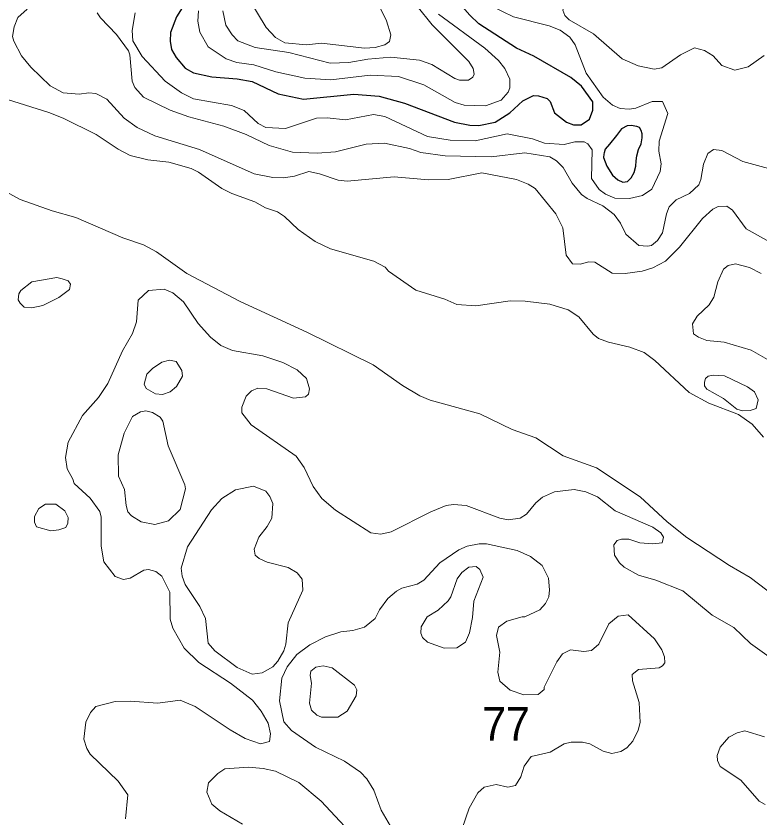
# Model space of a CAD drawing. Extents: x 673.6 to 698.9, y 7012 to 7040.1.
# Drawn here: x 680.834 to 682.608, y 7024.299 to 7026.21 of the extents above; entities that cross this region are included whole.
import ezdxf

# ---------------------------------------------------------------- set-up
doc = ezdxf.new("R2010")
doc.units = 0
doc.header["$LTSCALE"] = 0.032
doc.layers.add('1', color=7, linetype='Continuous', lineweight=25)
doc.layers.add('2', color=7, linetype='Continuous', lineweight=13)
doc.layers.add('21', color=7, linetype='Continuous')

msp = doc.modelspace()

# ---------------------------------------------------------------- linework, layer by layer
at = {"layer": '1'}
for points in [[(682.0689, 7026.115), (682.0272, 7026.1341), (681.9375, 7026.1919), (681.916, 7026.2125), (681.8371, 7026.3023), (681.8142, 7026.338)], [(681.254, 7026.2686), (681.2165, 7026.2082), (681.2027, 7026.1712), (681.2017, 7026.1503), (681.205, 7026.1309), (681.216, 7026.1117), (681.2377, 7026.0859), (681.2571, 7026.0751), (681.3012, 7026.0654), (681.3614, 7026.0611), (681.3972, 7026.0547), (681.4589, 7026.0254), (681.5193, 7026.0126), (681.6392, 7026.024), (681.7001, 7026.0192), (681.76, 7026.0025), (681.8795, 7025.9577), (681.9158, 7025.9502), (681.9375, 7025.9493), (681.9768, 7025.9576), (682.0113, 7025.9795), (682.0422, 7026.0081), (682.0682, 7026.0214), (682.0801, 7026.0207), (682.1004, 7026.0136), (682.1077, 7026.0069), (682.1182, 7025.9794), (682.1463, 7025.9574), (682.1632, 7025.9511), (682.1816, 7025.951), (682.2017, 7025.9644), (682.2097, 7025.9864), (682.2091, 7026.0064), (682.1822, 7026.0434), (682.1566, 7026.0644), (682.0689, 7026.115)]]:
    msp.add_lwpolyline(points, dxfattribs=at)
msp.add_lwpolyline([(682.235, 7025.8735), (682.243, 7025.8527), (682.2563, 7025.831), (682.2687, 7025.8199), (682.2812, 7025.8146), (682.2918, 7025.8159), (682.3007, 7025.8247), (682.3078, 7025.8372), (682.3122, 7025.8527), (682.3131, 7025.8651), (682.3144, 7025.8771), (682.3184, 7025.8922), (682.3246, 7025.9063), (682.3268, 7025.9205), (682.3268, 7025.9294), (682.3246, 7025.9374), (682.3206, 7025.9445), (682.314, 7025.9471), (682.3007, 7025.9494), (682.2914, 7025.9485), (682.278, 7025.9418), (682.2656, 7025.9254), (682.2488, 7025.9055), (682.239, 7025.893), (682.2364, 7025.8846), (682.2355, 7025.8811)], close=True, dxfattribs=at)
at = {"layer": '2'}
for points in [[(681.3274, 7026.2226), (681.3347, 7026.1888), (681.3493, 7026.1657), (681.3626, 7026.1516), (681.4043, 7026.1354), (681.4848, 7026.1235), (681.5834, 7026.0981), (681.6278, 7026.0996), (681.6733, 7026.1079), (681.7276, 7026.1127), (681.7964, 7026.1052), (681.8254, 7026.0947), (681.88, 7026.0617), (681.8915, 7026.0577), (681.9129, 7026.0577), (681.9229, 7026.0651), (681.9265, 7026.0721), (681.9237, 7026.0858), (681.9137, 7026.1019), (681.8267, 7026.1894), (681.7547, 7026.2797)], [(681.6897, 7026.2569), (681.7173, 7026.1989), (681.7275, 7026.1658), (681.7248, 7026.1496), (681.7132, 7026.1415), (681.6902, 7026.1358), (681.6648, 7026.1342), (681.5628, 7026.1456), (681.5267, 7026.1416), (681.4754, 7026.147), (681.4525, 7026.1594), (681.4305, 7026.1829), (681.3891, 7026.2522)], [(681.968, 7026.2337), (682.0199, 7026.2087), (682.105, 7026.1874), (682.1316, 7026.1765), (682.1548, 7026.1604), (682.1675, 7026.1417), (682.1938, 7026.0745), (682.2342, 7026.0174), (682.2559, 7025.9977), (682.2745, 7025.9898), (682.2959, 7025.9882), (682.3118, 7025.9909), (682.3512, 7026.0067), (682.3759, 7026.0065), (682.3881, 7025.9782), (682.3678, 7025.9126), (682.3669, 7025.8885), (682.3726, 7025.858), (682.3701, 7025.8396), (682.3498, 7025.7982), (682.3279, 7025.7831), (682.297, 7025.7753), (682.262, 7025.7764), (682.2394, 7025.7862), (682.2248, 7025.7972), (682.2059, 7025.8234), (682.2082, 7025.8914), (682.1976, 7025.9063), (682.1889, 7025.9105), (682.1661, 7025.9106), (682.1409, 7025.9041), (682.0945, 7025.9075), (682.0654, 7025.9182), (682.0052, 7025.9295), (681.9292, 7025.9131), (681.8691, 7025.9146), (681.8156, 7025.9235), (681.7138, 7025.971), (681.6863, 7025.9762), (681.6193, 7025.9633), (681.5762, 7025.9681), (681.5505, 7025.9673), (681.4763, 7025.9427), (681.4296, 7025.9451), (681.4116, 7025.9546), (681.3777, 7025.9852), (681.3477, 7025.9972), (681.2574, 7026.0131)], [(682.6179, 7026.1168), (682.5795, 7026.0896), (682.5481, 7026.0816), (682.5167, 7026.0926), (682.496, 7026.1157), (682.4753, 7026.1283), (682.4516, 7026.135), (682.4181, 7026.1182), (682.3739, 7026.0874), (682.3557, 7026.0841), (682.3173, 7026.0921), (682.2796, 7026.1088), (682.2113, 7026.168), (682.1527, 7026.2014), (682.1427, 7026.212), (682.1377, 7026.2246), (682.1424, 7026.2369)], [(681.5319, 7025.8398), (681.498, 7025.8292), (681.4715, 7025.8252), (681.4468, 7025.8258), (681.4016, 7025.8341), (681.2712, 7025.8922), (681.1653, 7025.9252), (681.1231, 7025.945), (681.0916, 7025.9674), (681.0507, 7026.0123), (681.0247, 7026.0261), (681.0074, 7026.0274), (680.9844, 7026.0241), (680.9463, 7026.0276), (680.9157, 7026.0444), (680.8691, 7026.0887), (680.8474, 7026.116), (680.8287, 7026.1503), (680.826, 7026.1615), (680.83, 7026.1845), (680.8383, 7026.2069), (680.8607, 7026.2268)], [(681.0275, 7026.2182), (681.0357, 7026.2059), (681.074, 7026.1664), (681.102, 7026.1279)], [(681.1113, 7026.1757), (681.118, 7026.2182)], [(681.8417, 7026.2152), (681.9522, 7026.1338), (681.9847, 7026.1046), (681.9997, 7026.0853), (682.0114, 7026.0601), (682.0118, 7026.0392), (682.0075, 7026.0287), (681.9907, 7026.0099), (681.9532, 7025.9961), (681.9023, 7025.9978), (681.8808, 7026.0044), (681.8061, 7026.0467), (681.7464, 7026.0667), (681.6783, 7026.0692), (681.5848, 7026.0586), (681.5226, 7026.0627), (681.4536, 7026.0775), (681.4013, 7026.0938), (681.3603, 7026.1), (681.3352, 7026.1083), (681.2921, 7026.1374), (681.2723, 7026.1722), (681.2674, 7026.1979), (681.269, 7026.223)], [(681.2574, 7026.0131), (681.2289, 7026.0278), (681.1895, 7026.055), (681.135, 7026.1143), (681.1129, 7026.151), (681.1113, 7026.1757)], [(681.102, 7026.1279), (681.1054, 7026.1178), (681.1114, 7026.0549), (681.1172, 7026.0402), (681.1383, 7026.0175), (681.2019, 7025.9858)], [(680.8139, 7026.0116), (680.9126, 7025.9807), (680.9463, 7025.9672), (681.025, 7025.9278), (681.0774, 7025.893), (681.1062, 7025.8783), (681.1486, 7025.8679), (681.1985, 7025.8623), (681.2514, 7025.8475), (681.2695, 7025.8385), (681.3251, 7025.7993), (681.3483, 7025.7875), (681.4036, 7025.7673), (681.4289, 7025.753), (681.4572, 7025.7438), (681.4739, 7025.7329), (681.5065, 7025.7014), (681.547, 7025.6735), (681.584, 7025.6558), (681.6873, 7025.6263), (681.7143, 7025.6122), (681.7223, 7025.6021), (681.7876, 7025.5573), (681.8565, 7025.5358), (681.8848, 7025.5227), (681.9301, 7025.5198), (682.012, 7025.5317), (682.0479, 7025.5309), (682.1071, 7025.5234), (682.1504, 7025.5106), (682.1762, 7025.4939), (682.21, 7025.4521), (682.2226, 7025.4421), (682.2464, 7025.4331), (682.2977, 7025.4214), (682.3315, 7025.4085), (682.3573, 7025.3894), (682.439, 7025.3136), (682.4859, 7025.2877), (682.5567, 7025.2606), (682.589, 7025.2381), (682.6166, 7025.2064)], [(681.2019, 7025.9858), (681.2459, 7025.9704), (681.3293, 7025.9483), (681.3829, 7025.9281), (681.4377, 7025.9023), (681.493, 7025.886), (681.552, 7025.8836), (681.5959, 7025.8868), (681.6692, 7025.9048), (681.7127, 7025.9074), (681.7721, 7025.8944), (681.7997, 7025.885), (681.8577, 7025.8773), (681.9674, 7025.8753), (682.0471, 7025.8844), (682.1067, 7025.8752), (682.1231, 7025.8652), (682.1388, 7025.8495), (682.16, 7025.8121), (682.1823, 7025.7853), (682.1955, 7025.7757), (682.2336, 7025.7582), (682.2606, 7025.7375), (682.2754, 7025.7169), (682.2877, 7025.6909), (682.3188, 7025.6633), (682.3397, 7025.6617), (682.3489, 7025.6639), (682.3633, 7025.6753), (682.3759, 7025.6941), (682.3849, 7025.7394), (682.3914, 7025.7557), (682.4077, 7025.7723), (682.4398, 7025.7875), (682.4618, 7025.8081), (682.4671, 7025.8209), (682.4736, 7025.8577), (682.4832, 7025.8832), (682.4969, 7025.8924), (682.5172, 7025.89), (682.567, 7025.8637), (682.6457, 7025.8423)], [(681.8176, 7025.8203), (681.7355, 7025.8269), (681.6236, 7025.8169), (681.6025, 7025.8193), (681.5576, 7025.8347), (681.5319, 7025.8398)], [(682.6506, 7025.6612), (682.5751, 7025.7032), (682.5422, 7025.7482), (682.5286, 7025.7571), (682.5086, 7025.7567), (682.4957, 7025.7501), (682.4712, 7025.7282), (682.4162, 7025.6599), (682.3825, 7025.6264), (682.3524, 7025.6106), (682.3271, 7025.6022), (682.2866, 7025.5968), (682.2554, 7025.5975), (682.2145, 7025.6239), (682.1987, 7025.6246), (682.1803, 7025.619), (682.1606, 7025.6199), (682.1459, 7025.6406), (682.1378, 7025.7057), (682.1213, 7025.7394), (682.0716, 7025.7991), (682.0554, 7025.8095), (682.0275, 7025.821), (681.9445, 7025.8365), (681.8642, 7025.8211), (681.8176, 7025.8203)], [(680.9204, 7025.746), (680.8441, 7025.7733), (680.7677, 7025.8143)], [(681.2412, 7025.5969), (681.1692, 7025.6486), (681.1377, 7025.6652), (681.089, 7025.6821), (680.9767, 7025.7301), (680.9204, 7025.746)], [(682.6312, 7025.3886), (682.5866, 7025.4142), (682.5229, 7025.433), (682.4815, 7025.4373), (682.4611, 7025.4448), (682.4491, 7025.4534), (682.4467, 7025.4769), (682.4585, 7025.4951), (682.4868, 7025.5218), (682.4981, 7025.5405), (682.5073, 7025.5767), (682.5208, 7025.6075), (682.5321, 7025.6156), (682.5492, 7025.6196), (682.5833, 7025.6114), (682.6109, 7025.5967)], [(682.644, 7024.8273), (682.5846, 7024.8727), (682.5354, 7024.9008), (682.4337, 7024.9674), (682.3863, 7025.0053), (682.3224, 7025.0642), (682.2181, 7025.134), (682.1384, 7025.1625), (682.0735, 7025.2055), (682.0171, 7025.2249), (681.9397, 7025.2625), (681.8216, 7025.295), (681.7973, 7025.3049), (681.7556, 7025.3298), (681.6853, 7025.3791), (681.5278, 7025.457), (681.3685, 7025.5301), (681.2412, 7025.5969)], [(681.4382, 7024.4817), (681.4407, 7024.4995), (681.435, 7024.5251), (681.419, 7024.5537), (681.3977, 7024.5797), (681.3456, 7024.6201), (681.27, 7024.6697), (681.2347, 7024.7036), (681.2081, 7024.7515), (681.2017, 7024.7734), (681.2009, 7024.8371), (681.1819, 7024.8752), (681.1674, 7024.887), (681.1499, 7024.8915), (681.1392, 7024.89), (681.1065, 7024.8709), (681.0902, 7024.8672), (681.0708, 7024.8747), (681.0433, 7024.9096), (681.0371, 7024.947), (681.0372, 7025.0162), (681.0336, 7025.0295), (681.0106, 7025.0612), (680.9724, 7025.0964), (680.9698, 7025.1066), (680.9557, 7025.131), (680.9519, 7025.1583), (680.9587, 7025.1947), (680.9925, 7025.2587), (681.0304, 7025.3015), (681.0529, 7025.3346), (681.0882, 7025.4127), (681.112, 7025.4537), (681.121, 7025.4818), (681.1256, 7025.5337), (681.1501, 7025.5565), (681.1876, 7025.5597), (681.208, 7025.5511), (681.2331, 7025.5291), (681.2687, 7025.4779), (681.298, 7025.4453), (681.3222, 7025.4254), (681.3506, 7025.4134), (681.4227, 7025.4003), (681.4706, 7025.3846), (681.5042, 7025.3673), (681.5269, 7025.3467), (681.5336, 7025.3222), (681.5312, 7025.3096), (681.524, 7025.3028), (681.4959, 7025.2994), (681.4322, 7025.3223), (681.4103, 7025.3239), (681.3955, 7025.3175), (681.3831, 7025.3046), (681.3728, 7025.2786), (681.3726, 7025.265), (681.3946, 7025.236), (681.5023, 7025.1612), (681.5215, 7025.1346), (681.5425, 7025.0895), (681.5635, 7025.0607), (681.5955, 7025.0331), (681.6804, 7024.979), (681.704, 7024.9758), (681.7289, 7024.981), (681.8232, 7025.0289), (681.8598, 7025.0436), (681.8772, 7025.0461), (681.9074, 7025.0441), (681.9877, 7025.0141), (682.0074, 7025.0101), (682.0359, 7025.0138), (682.0515, 7025.0235), (682.0735, 7025.0502), (682.0894, 7025.0638), (682.1179, 7025.0765), (682.1648, 7025.0823), (682.1929, 7025.0768), (682.2205, 7025.0643), (682.2629, 7025.0312), (682.3526, 7024.9921), (682.3712, 7024.9791), (682.3782, 7024.9687), (682.3744, 7024.9552), (682.3523, 7024.9525), (682.3218, 7024.9549), (682.2953, 7024.9633), (682.2774, 7024.9639), (682.2678, 7024.9602), (682.2591, 7024.9505), (682.2607, 7024.9252), (682.2729, 7024.9075), (682.2845, 7024.8969), (682.318, 7024.8781)], [(681.6905, 7024.7742), (681.7006, 7024.7949), (681.721, 7024.8224), (681.741, 7024.8399), (681.7537, 7024.8467), (681.7905, 7024.8562), (681.8062, 7024.8656), (681.8448, 7024.907), (681.8901, 7024.938), (681.9095, 7024.9467), (681.9384, 7024.9524), (681.9556, 7024.9524), (682.0288, 7024.9368), (682.061, 7024.9227), (682.0883, 7024.9006), (682.1039, 7024.8708), (682.1064, 7024.8432), (682.1041, 7024.8266), (682.0966, 7024.8105), (682.083, 7024.7951), (682.0476, 7024.7784), (682.0407, 7024.7789), (682.0042, 7024.7682), (681.9848, 7024.754), (681.9799, 7024.7341), (681.988, 7024.6944), (681.9832, 7024.6465), (681.9875, 7024.6255), (682.0124, 7024.604), (682.0448, 7024.5926), (682.0789, 7024.5934), (682.0931, 7024.605), (682.0934, 7024.6106), (682.1235, 7024.6711), (682.1367, 7024.6907), (682.1561, 7024.7001), (682.1877, 7024.696), (682.2063, 7024.6986), (682.2237, 7024.7134), (682.2478, 7024.7619), (682.2701, 7024.7803), (682.2939, 7024.7831), (682.3562, 7024.7258), (682.3739, 7024.6999), (682.38, 7024.6829), (682.3808, 7024.6693), (682.3759, 7024.6618), (682.3673, 7024.6574), (682.3185, 7024.6533), (682.3029, 7024.6409), (682.3039, 7024.6259), (682.32, 7024.5744), (682.3224, 7024.5269), (682.3174, 7024.5084), (682.305, 7024.4819), (682.2901, 7024.4665), (682.2761, 7024.4573), (682.2547, 7024.4532), (682.234, 7024.4581), (682.2021, 7024.4756), (682.1845, 7024.48), (682.1574, 7024.4801), (682.1411, 7024.4759), (682.1073, 7024.4559), (682.0624, 7024.4456), (682.0455, 7024.4224), (682.0381, 7024.3969), (682.0251, 7024.3767), (682.0066, 7024.3724), (681.9789, 7024.3787), (681.9502, 7024.3722), (681.9351, 7024.3588), (681.9147, 7024.3224), (681.8894, 7024.249)], [(682.318, 7024.8781), (682.3598, 7024.866), (682.4243, 7024.8403), (682.4937, 7024.7829), (682.5455, 7024.7534), (682.585, 7024.7154)], [(681.6084, 7024.7429), (681.6369, 7024.7459), (681.6652, 7024.7543), (681.6905, 7024.7742)], [(681.727, 7024.28), (681.7047, 7024.3177), (681.6874, 7024.3652), (681.6706, 7024.3923), (681.6555, 7024.4082), (681.6171, 7024.4349), (681.5481, 7024.4678), (681.4906, 7024.5073), (681.4723, 7024.5282), (681.4621, 7024.5783), (681.4676, 7024.6325), (681.4809, 7024.6596), (681.5035, 7024.6889), (681.5347, 7024.7116), (681.5721, 7024.7309), (681.6084, 7024.7429)], [(682.585, 7024.7154), (682.68, 7024.6476)], [(681.0948, 7024.2974), (681.1005, 7024.3547), (681.0778, 7024.3869), (681.0113, 7024.4509), (681.0031, 7024.4645), (680.9955, 7024.487), (681.0007, 7024.5279), (681.012, 7024.5504), (681.0242, 7024.5645), (681.0709, 7024.5769), (681.1062, 7024.5777), (681.1724, 7024.5729), (681.2254, 7024.5802)], [(681.2254, 7024.5802), (681.2613, 7024.5648), (681.3451, 7024.5089), (681.3803, 7024.4889), (681.4174, 7024.4759), (681.4382, 7024.4817)], [(682.6187, 7024.4924), (682.5721, 7024.5069), (682.5539, 7024.5022), (682.5335, 7024.492), (682.5133, 7024.4679), (682.5058, 7024.4483), (682.5067, 7024.4362), (682.5134, 7024.4215), (682.5622, 7024.389), (682.6063, 7024.3393), (682.6205, 7024.3314)], [(681.6624, 7024.2312), (681.5618, 7024.3391), (681.5081, 7024.3838), (681.4525, 7024.4108), (681.4231, 7024.4174), (681.3888, 7024.4199), (681.332, 7024.4164), (681.3152, 7024.4055), (681.2927, 7024.3831), (681.2888, 7024.3603), (681.3008, 7024.3324), (681.3198, 7024.3163), (681.3744, 7024.2845)]]:
    msp.add_lwpolyline(points, dxfattribs=at)
for points in [[(680.8981, 7025.5202), (680.9359, 7025.5399), (680.9617, 7025.5585), (680.9639, 7025.5714), (680.9588, 7025.5791), (680.9438, 7025.5844), (680.9316, 7025.5875), (680.8721, 7025.5769), (680.8458, 7025.5564), (680.8411, 7025.5484), (680.8394, 7025.534), (680.8441, 7025.5259), (680.8532, 7025.517), (680.8718, 7025.5154)], [(681.2307, 7025.3525), (681.2292, 7025.3657), (681.2161, 7025.387), (681.1999, 7025.3904), (681.1815, 7025.3856), (681.1595, 7025.3705), (681.146, 7025.3567), (681.14, 7025.3329), (681.1442, 7025.3224), (681.1669, 7025.31), (681.1837, 7025.3084), (681.2015, 7025.315), (681.2169, 7025.3278)], [(682.5782, 7025.3271), (682.5235, 7025.3527), (682.4966, 7025.3543), (682.4842, 7025.3519), (682.4782, 7025.3467), (682.4759, 7025.3377), (682.4756, 7025.3292), (682.4813, 7025.3213), (682.5212, 7025.2988), (682.5529, 7025.2737), (682.5659, 7025.2698), (682.5843, 7025.2704), (682.5986, 7025.2751), (682.6034, 7025.2954), (682.5948, 7025.3151)], [(681.1966, 7025.1861), (681.1843, 7025.2452), (681.1777, 7025.2548), (681.1594, 7025.2657), (681.144, 7025.2696), (681.1309, 7025.2672), (681.1118, 7025.2559), (681.0919, 7025.2165), (681.0776, 7025.1648), (681.0784, 7025.1136), (681.0927, 7025.0822), (681.0966, 7025.0439), (681.101, 7025.0291), (681.1094, 7025.0193), (681.1329, 7025.0046), (681.1651, 7024.9985), (681.1979, 7025.0071), (681.2253, 7025.034), (681.2385, 7025.0839), (681.2368, 7025.0932)], [(681.4023, 7024.9395), (681.4127, 7024.9686), (681.4329, 7024.9937), (681.4441, 7025.0135), (681.4465, 7025.049), (681.4393, 7025.0655), (681.4295, 7025.0778), (681.4007, 7025.0901), (681.3576, 7025.0815), (681.3246, 7025.0607), (681.2999, 7025.0336), (681.2433, 7024.9453), (681.228, 7024.8944), (681.2304, 7024.8756), (681.2375, 7024.8559), (681.2724, 7024.8034), (681.2857, 7024.7743), (681.2925, 7024.7161), (681.3083, 7024.6972), (681.3612, 7024.6578), (681.3974, 7024.6419), (681.421, 7024.6448), (681.4462, 7024.6597), (681.4586, 7024.6728), (681.4725, 7024.6974), (681.4776, 7024.7138), (681.4832, 7024.7645), (681.5179, 7024.842), (681.5163, 7024.8686), (681.5041, 7024.8834), (681.4829, 7024.896), (681.4328, 7024.9089), (681.4135, 7024.9176), (681.404, 7024.9254)], [(680.9169, 7024.9837), (680.9363, 7024.9859), (680.953, 7024.9911), (680.9575, 7025.0018), (680.9583, 7025.0154), (680.9509, 7025.0314), (680.9289, 7025.047), (680.9045, 7025.0468), (680.8884, 7025.0367), (680.8779, 7025.0175), (680.8778, 7025.0039), (680.8829, 7024.9928)], [(681.906, 7024.7178), (681.9153, 7024.7406), (681.9222, 7024.7766), (681.9254, 7024.8163), (681.9476, 7024.873), (681.9399, 7024.891), (681.9309, 7024.8982), (681.9139, 7024.8972), (681.8968, 7024.8842), (681.8863, 7024.8689), (681.8708, 7024.8266), (681.8644, 7024.8167), (681.8408, 7024.7948), (681.8144, 7024.7788), (681.7998, 7024.7549), (681.7997, 7024.7399), (681.8032, 7024.7293), (681.815, 7024.7181), (681.855, 7024.7037), (681.8849, 7024.7045)], [(681.6411, 7024.6157), (681.5881, 7024.6571), (681.5663, 7024.6615), (681.5493, 7024.6587), (681.5373, 7024.6494), (681.5353, 7024.6388), (681.5385, 7024.6202), (681.5337, 7024.5729), (681.5385, 7024.5559), (681.5516, 7024.5442), (681.5627, 7024.5391), (681.6018, 7024.5392), (681.6237, 7024.5537), (681.6451, 7024.5906), (681.647, 7024.6045)]]:
    msp.add_lwpolyline(points, close=True, dxfattribs=at)

# ---------------------------------------------------------------- texts
at = {"layer": '21', "width": 0.95}
msp.add_text('77', height=0.08, dxfattribs=at).set_placement((681.9458, 7024.4833))

doc.saveas('drawing.dxf')
